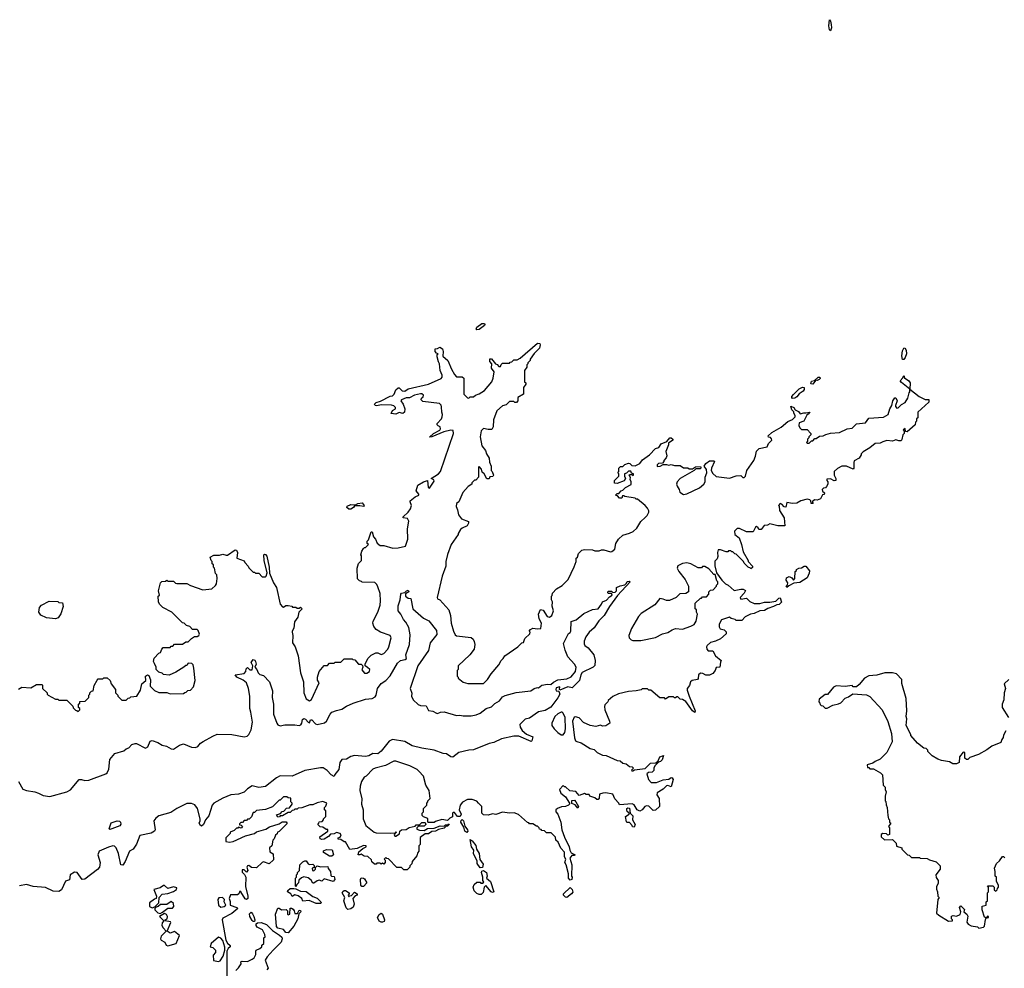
# Model space of a CAD drawing. Extents: x 2210602 to 2357277, y 510288 to 673808.
# Tile 333 of 464: x 2335416 to 2344181, y 607623 to 616069. Entities that reach past the tile are written whole.
import ezdxf

# ---------------------------------------------------------------- set-up
doc = ezdxf.new("R2010")
doc.units = 0

msp = doc.modelspace()

# ---------------------------------------------------------------- linework, layer by layer
at = {"layer": '0CON05XD'}
for points in [[(2342635, 615970), (2342625, 615979.2), (2342617.3, 616015), (2342625, 616068.8), (2342635, 616056), (2342640.3, 616025), (2342642.2, 615995), (2342635, 615970)], [(2339485, 613307.5), (2339480, 613315), (2339485, 613332.5), (2339530, 613365), (2339553, 613363), (2339557.5, 613355), (2339552.5, 613345), (2339505, 613310), (2339485, 613307.5)], [(2338991.7, 612698.3), (2339008.3, 612711.7), (2339010, 612725), (2338997, 612737), (2338985, 612737.5), (2338930, 612725), (2338885, 612702.5), (2338855, 612703.3), (2338813.3, 612685), (2338808.8, 612675), (2338828.8, 612645), (2338843.6, 612603.6), (2338840, 612575), (2338826.2, 612563.8), (2338795, 612571.2), (2338765, 612557.5), (2338721.7, 612561.7), (2338735, 612590), (2338760, 612605), (2338760, 612615), (2338745, 612630), (2338727, 612637), (2338635, 612640), (2338595, 612630), (2338580, 612635), (2338573, 612647), (2338588.3, 612661.7), (2338627, 612673), (2338713, 612717), (2338735, 612720), (2338750, 612735), (2338765, 612772.5), (2338785, 612790), (2338795, 612790), (2338820, 612765), (2338845, 612762.5), (2338875, 612782.5), (2339055, 612824), (2339167.5, 612875), (2339177.5, 612885), (2339176.7, 612903.3), (2339158.8, 612945), (2339153.3, 613005), (2339142.7, 613022.7), (2339133.3, 613066.7), (2339132.5, 613087.5), (2339140, 613095), (2339125, 613100), (2339113.3, 613115), (2339115, 613137.5), (2339135, 613140), (2339155, 613152.5), (2339178.3, 613138.3), (2339186.7, 613115), (2339183, 613073), (2339227.5, 613035), (2339258.3, 612958.3), (2339285, 612910), (2339305, 612890), (2339355, 612890), (2339368.3, 612878.3), (2339370, 612735), (2339401.7, 612701.7), (2339415, 612700), (2339425, 612710), (2339455, 612710), (2339473, 612727), (2339505, 612737.5), (2339555, 612767.5), (2339620, 612845), (2339631.7, 612878.3), (2339640, 612935), (2339616.7, 612965), (2339617.5, 613005), (2339600, 613025), (2339601.7, 613048.3), (2339615, 613050), (2339650, 613005), (2339665, 613000), (2339681.7, 612981.7), (2339695, 612980), (2339701.7, 612998.3), (2339715, 613010), (2339775, 613010), (2339781.7, 613018.3), (2339798.3, 613021.7), (2339815, 613040), (2339845, 613040), (2339870, 613055), (2340025, 613188.8), (2340046.7, 613186.7), (2340050, 613175), (2340042.5, 613145), (2339995, 613097.5), (2339960, 613045), (2339960, 613035), (2339940, 613015), (2339940, 613005), (2339930, 612995), (2339930, 612975), (2339910, 612945), (2339910, 612845), (2339920, 612835), (2339920, 612825), (2339900, 612795), (2339900, 612735), (2339850, 612705), (2339850, 612675), (2339838.3, 612661.7), (2339825, 612660), (2339815, 612670), (2339775, 612670), (2339745, 612640), (2339715, 612630), (2339663.6, 612586.4), (2339632.5, 612505), (2339630, 612445), (2339618.3, 612421.7), (2339585, 612420), (2339545, 612430), (2339523, 612407), (2339513.8, 612355), (2339530, 612275), (2339563.6, 612233.6), (2339572.5, 612205), (2339596.4, 612166.4), (2339598.3, 612128.3), (2339613.3, 612095), (2339612.5, 612055), (2339622.5, 612045), (2339632.5, 612015), (2339628.3, 612001.7), (2339601.7, 611998.3), (2339595, 611980), (2339575, 611980), (2339550, 612025), (2339531.7, 612041.7), (2339527, 612067), (2339505, 612090), (2339500, 612085), (2339500, 611995), (2339475, 611970), (2339465, 611970), (2339440, 611945), (2339440, 611935), (2339407, 611913), (2339360.7, 611859.3), (2339323.8, 611776.2), (2339305, 611760), (2339300, 611735), (2339313.3, 611705), (2339321.2, 611661.2), (2339350, 611625), (2339410, 611600), (2339412.5, 611585), (2339398.3, 611561.7), (2339355, 611542.5), (2339340.7, 611529.3), (2339320, 611495), (2339320, 611485), (2339257.5, 611395), (2339223.9, 611306.1), (2339210, 611245), (2339208, 611205), (2339177.5, 611115), (2339131.2, 610925), (2339134.1, 610914.1), (2339155, 610902.5), (2339236.7, 610815), (2339251.2, 610765), (2339256.7, 610695), (2339277.5, 610625), (2339293.6, 610593.6), (2339305, 610583.3), (2339435, 610567.5), (2339452.5, 610555), (2339461.7, 610531.7), (2339467.5, 610505), (2339462.5, 610465), (2339422.5, 610415), (2339320, 610315), (2339320, 610285), (2339310, 610275), (2339310, 610225), (2339320, 610215), (2339320, 610205), (2339365, 610170), (2339405, 610160), (2339545, 610160), (2339580, 610195), (2339613.9, 610246.1), (2339682.5, 610325), (2339702.5, 610365), (2339719.3, 610380.7), (2339733.6, 610406.4), (2339850, 610485), (2339885, 610520), (2339900, 610525), (2339911.7, 610558.3), (2339958.3, 610601.7), (2339960, 610615), (2339950, 610625), (2339961.7, 610638.3), (2339985, 610652.5), (2340025, 610646.7), (2340055, 610650), (2340060, 610695), (2340041.2, 610735), (2340033.3, 610775), (2340051.7, 610818.3), (2340075, 610812.5), (2340110, 610755), (2340131.7, 610748.3), (2340152.5, 610765), (2340166.7, 610805), (2340157, 610847), (2340157.5, 610885), (2340150, 610905), (2340150, 610935), (2340157, 610943), (2340158.3, 610961.7), (2340195, 611002.5), (2340245, 611032.5), (2340297.5, 611085), (2340351.7, 611198.3), (2340370, 611245), (2340370, 611275), (2340380, 611285), (2340390, 611315), (2340420, 611345), (2340445, 611352.5), (2340515, 611350), (2340535, 611340), (2340575, 611340), (2340595, 611350), (2340615, 611350), (2340675, 611330), (2340687, 611333), (2340712.5, 611355), (2340723.6, 611406.4), (2340747, 611443), (2340785, 611480), (2340845, 611497.5), (2340876.4, 611513.6), (2340909.3, 611540.7), (2340945, 611600), (2340985, 611637.5), (2341002.5, 611655), (2341017.5, 611685), (2341017, 611697), (2341005, 611720), (2340983, 611743), (2340915, 611800), (2340905, 611800), (2340895, 611810), (2340802.5, 611822.5), (2340795, 611830), (2340781.7, 611828.3), (2340775, 611810), (2340755, 611810), (2340738.3, 611828.3), (2340720, 611835), (2340735, 611850), (2340748.3, 611851.7), (2340770, 611875), (2340785, 611880), (2340810, 611905), (2340858.3, 611931.7), (2340860, 611955), (2340850, 611975), (2340853, 611993), (2340840, 612015), (2340845, 612020), (2340865, 612020), (2340875, 612010), (2340880, 612015), (2340880, 612025), (2340861.7, 612031.7), (2340855, 612050), (2340835, 612050), (2340818.3, 612031.7), (2340800, 612025), (2340800, 612005), (2340808.8, 611985), (2340797.7, 611962.3), (2340735, 611938.8), (2340711.2, 611941.2), (2340710, 611965), (2340750, 612005), (2340750, 612025), (2340740, 612035), (2340750, 612045), (2340750, 612075), (2340765, 612090), (2340785, 612090), (2340801.7, 612108.3), (2340835, 612120), (2340848.3, 612118.3), (2340865, 612100), (2340895, 612097.5), (2340935, 612117.5), (2340960.3, 612149.7), (2341023.3, 612195), (2341075, 612252.5), (2341105, 612260), (2341125, 612293.3), (2341177.5, 612312.5), (2341203.3, 612345), (2341215, 612346), (2341230, 612335), (2341230, 612325), (2341192.5, 612297.5), (2341192.5, 612285), (2341167.5, 612225), (2341177.5, 612185), (2341171.7, 612168.3), (2341150, 612145), (2341150, 612135), (2341138.3, 612121.7), (2341101.7, 612118.3), (2341090, 612105), (2341091.7, 612091.7), (2341117, 612093), (2341145, 612110), (2341175, 612110), (2341195, 612102.5), (2341215, 612107.5), (2341245, 612100), (2341295, 612100), (2341325, 612080), (2341365, 612080), (2341375, 612070), (2341405, 612070), (2341433, 612087), (2341475, 612090), (2341480, 612085), (2341475, 612070), (2341435, 612070), (2341420, 612055), (2341296.4, 611983.6), (2341267.5, 611955), (2341262.5, 611935), (2341267.5, 611915), (2341287, 611887), (2341293, 611863), (2341325, 611842.5), (2341355, 611847.5), (2341468.3, 611901.7), (2341506.7, 611935), (2341516.7, 611955), (2341517.5, 611995), (2341532.5, 612035), (2341530, 612065), (2341510, 612095), (2341523.6, 612116.4), (2341555, 612140), (2341595, 612140), (2341600, 612135), (2341573, 612077), (2341570, 612055), (2341585, 612030), (2341615, 612002.5), (2341735, 611987.5), (2341795, 612007.5), (2341835, 612010), (2341853, 611993), (2341865, 611992.5), (2341877.5, 612005), (2341887.5, 612055), (2341950, 612145), (2341966.4, 612183.6), (2341973.8, 612226.2), (2341998.3, 612251.7), (2342070, 612265), (2342083, 612297), (2342110, 612325), (2342108.3, 612338.3), (2342098.3, 612348.3), (2342081.7, 612351.7), (2342080, 612365), (2342110, 612395), (2342195, 612442.5), (2342255, 612492.5), (2342295, 612510), (2342318.3, 612531.7), (2342320, 612545), (2342307.5, 612565), (2342307, 612577), (2342290, 612595), (2342281.7, 612628.3), (2342306.4, 612616.4), (2342320, 612595), (2342349.3, 612579.3), (2342365, 612560), (2342395, 612570), (2342415, 612567.5), (2342450, 612575), (2342445, 612562.5), (2342421.7, 612548.3), (2342417.5, 612535), (2342396.7, 612493.3), (2342355, 612480), (2342352.5, 612455), (2342360, 612435), (2342375, 612420), (2342425, 612420), (2342460, 612385), (2342458.3, 612371.7), (2342440, 612355), (2342440, 612345), (2342430, 612335), (2342430, 612315), (2342420, 612305), (2342425, 612300), (2342445, 612300), (2342465, 612320), (2342475, 612320), (2342495, 612340), (2342505, 612340), (2342535, 612360), (2342567, 612363), (2342593, 612377), (2342635, 612387.5), (2342715, 612392.5), (2342783, 612427), (2342827, 612433), (2342865, 612470), (2342945, 612480), (2342975, 612520), (2343105, 612530), (2343146.1, 612553.9), (2343161.2, 612605), (2343180, 612635), (2343187.5, 612675), (2343205, 612702.5), (2343215, 612702.5), (2343225.8, 612675), (2343213.3, 612635), (2343213.3, 612625), (2343225, 612610), (2343235, 612612.5), (2343266.4, 612643.6), (2343299.3, 612660.7), (2343320.7, 612699.3), (2343333, 612747), (2343340, 612755), (2343340, 612780), (2343265, 612837.5), (2343253.3, 612855), (2343278.3, 612881.7), (2343285, 612900), (2343291.7, 612881.7), (2343330, 612855), (2343342.5, 612835), (2343340, 612780), (2343423, 612713), (2343475, 612687.5), (2343508.3, 612688.3), (2343510, 612665), (2343410, 612575), (2343410, 612525), (2343400, 612515), (2343400, 612495), (2343390, 612485), (2343388.3, 612461.7), (2343315, 612400), (2343301.7, 612401.7), (2343298.3, 612428.3), (2343281.7, 612418.3), (2343290, 612405), (2343290, 612385), (2343278.3, 612371.7), (2343270, 612330), (2343261.7, 612318.3), (2343241.7, 612318.3)], [(2343285, 613043.8), (2343274.3, 613044.3), (2343267.5, 613075), (2343275, 613120), (2343285, 613143.8), (2343295, 613148.8), (2343306.7, 613126.7), (2343309.4, 613095), (2343298.2, 613061.8), (2343285, 613043.8)], [(2342475, 612823.3), (2342457.5, 612827.5), (2342465, 612850), (2342492.5, 612857.5), (2342522.5, 612885), (2342540, 612885), (2342542.5, 612875), (2342532.5, 612865), (2342515, 612856.7), (2342501.7, 612858.3), (2342475, 612823.3)], [(2342295, 612697.5), (2342290, 612705), (2342290, 612715), (2342305, 612733.3), (2342355, 612782), (2342385, 612796.2), (2342400, 612795), (2342400, 612775), (2342389.5, 612760.5), (2342353.6, 612736.4), (2342335, 612710), (2342315, 612700), (2342295, 612697.5)], [(2335405, 610107.5), (2335435, 610127.5), (2335515, 610120), (2335565, 610150), (2335615, 610150), (2335620, 610145), (2335620, 610115), (2335660, 610075), (2335660, 610065), (2335670, 610055), (2335735, 610020), (2335755, 610020), (2335765, 610010), (2335835, 610010), (2335888.3, 609958.3), (2335891.7, 609941.7), (2335911.7, 609921.7), (2335925, 609920), (2335935, 609910), (2335950, 609925), (2335950, 609935), (2335940, 609945), (2335940, 609975), (2335950, 609985), (2335951.7, 609998.3), (2335998.3, 610001.7), (2336030, 610035), (2336030, 610055), (2336040, 610065), (2336040, 610075), (2336055, 610090), (2336070, 610095), (2336078.3, 610141.7), (2336105, 610190), (2336115, 610200), (2336155, 610200), (2336165, 610210), (2336195, 610210), (2336220, 610185), (2336230, 610155), (2336270, 610105), (2336270, 610075), (2336290, 610055), (2336290, 610045), (2336325, 610010), (2336365, 610010), (2336381.7, 610028.3), (2336395, 610030), (2336405, 610040), (2336460, 610045), (2336491.7, 610098.3), (2336503, 610157), (2336540, 610185), (2336536.7, 610225), (2336555, 610236.7), (2336565, 610230), (2336581.7, 610191.7), (2336577.5, 610135), (2336615, 610097.5), (2336655, 610077.5), (2336725, 610077.5), (2336755, 610067.5), (2336875, 610070), (2336885, 610080), (2336898.3, 610081.7), (2336913, 610097), (2336935, 610100), (2336961.7, 610128.3), (2336976.7, 610185), (2336967.5, 610295), (2336960, 610325), (2336948.3, 610338.3), (2336915, 610340), (2336905, 610320), (2336895, 610320), (2336877, 610303), (2336805, 610260), (2336745, 610232.5), (2336695, 610240), (2336685, 610250), (2336655, 610260), (2336630, 610285), (2336630, 610305), (2336617, 610337), (2336607.5, 610355), (2336612.5, 610385), (2336655, 610430), (2336670, 610435), (2336680, 610465), (2336691.7, 610478.3), (2336755, 610480), (2336765, 610490), (2336778.3, 610491.7), (2336795, 610510), (2336865, 610510), (2336895, 610530), (2336915, 610530), (2336945, 610560), (2336973, 610577), (2336995, 610577.5), (2337010, 610585), (2337017, 610597), (2337005, 610630), (2336995, 610640), (2336955, 610640), (2336930, 610665), (2336900, 610675), (2336880, 610695), (2336865, 610700), (2336770, 610795), (2336690, 610835), (2336660, 610865), (2336652.5, 610885), (2336650, 610935), (2336660, 610945), (2336652.5, 610985), (2336670, 611055), (2336681.7, 611068.3), (2336715, 611070), (2336725, 611080), (2336735, 611070), (2336785, 611070), (2336803, 611053), (2336815, 611050), (2336905, 611050), (2336935, 611030), (2337045, 610992.5), (2337127, 611003), (2337159.3, 611030.7), (2337167.5, 611045), (2337172.5, 611095), (2337170, 611125), (2337158.3, 611138.3), (2337150, 611185), (2337140, 611195), (2337140, 611215), (2337130, 611225), (2337130, 611245), (2337120, 611255), (2337110, 611285), (2337145, 611302.5), (2337195, 611300), (2337225, 611310), (2337255, 611300), (2337265, 611302.5), (2337335, 611350), (2337346.1, 611346.1), (2337353.3, 611325), (2337350, 611275), (2337415, 611250), (2337420, 611235), (2337450, 611205), (2337455, 611190), (2337495, 611150), (2337505, 611150), (2337515, 611140), (2337545, 611140), (2337575, 611110), (2337605, 611110), (2337610, 611115), (2337617.5, 611145), (2337593.3, 611253.3), (2337590, 611305), (2337595, 611309.2), (2337605, 611307.5), (2337615, 611291.2), (2337636.9, 611195), (2337640.7, 611140.7), (2337674, 611055), (2337700.6, 611015), (2337734.4, 610864.4), (2337755, 610842.5), (2337765, 610840), (2337785, 610852.5), (2337805, 610852.5), (2337837, 610847), (2337845, 610840), (2337875, 610840), (2337885, 610830), (2337905, 610830), (2337915, 610840), (2337930, 610825), (2337900, 610795), (2337891.7, 610748.3), (2337863, 610707), (2337857, 610653), (2337840, 610625), (2337840, 610615), (2337846.7, 610585), (2337845, 610520), (2337866.7, 610485), (2337896.1, 610406.1), (2337917, 610253), (2337943.3, 610175), (2337944.4, 610075), (2337965, 610021.2), (2337995, 610003.8), (2338013.6, 610016.4), (2338082.5, 610165), (2338068.3, 610188.3), (2338067.5, 610215), (2338083, 610267), (2338125, 610320), (2338155, 610320), (2338175, 610340), (2338215, 610340), (2338225, 610350), (2338275, 610350), (2338305, 610380), (2338375, 610380), (2338381.7, 610371.7), (2338398.3, 610368.3), (2338431.7, 610331.7), (2338455, 610330), (2338468.3, 610318.3), (2338470, 610305), (2338460.7, 610280.7), (2338485, 610250), (2338505, 610250), (2338530, 610265), (2338532.5, 610285), (2338511.7, 610301.7), (2338490, 610315), (2338490, 610335), (2338517.5, 610385), (2338545, 610412.5), (2338585, 610432.5), (2338605, 610432.5), (2338635, 610416.7), (2338657.5, 610425), (2338692.5, 610465), (2338702.5, 610485), (2338722.5, 610565), (2338712.5, 610585), (2338626.9, 610616.9), (2338590.6, 610640.6), (2338567.3, 610667.3), (2338558.8, 610695), (2338563.8, 610715), (2338603.3, 610795), (2338623.3, 610855), (2338628, 610895), (2338625, 610960), (2338605, 611020), (2338595, 611040), (2338577, 611057), (2338465, 611060), (2338458.3, 611068.3), (2338441.7, 611071.7), (2338421.7, 611091.7), (2338420, 611185), (2338433, 611227), (2338460, 611255), (2338460, 611295), (2338452.5, 611305), (2338463, 611337), (2338475, 611360), (2338485, 611370), (2338495, 611370), (2338520, 611395), (2338510, 611405), (2338510, 611425), (2338521.7, 611438.3), (2338545, 611510), (2338555, 611510), (2338566.7, 611465), (2338584.1, 611444.1), (2338599.3, 611409.3), (2338625, 611388.8), (2338656.1, 611386.1), (2338736.1, 611363.9), (2338785, 611366.7), (2338849.3, 611380.7), (2338871.2, 611445), (2338867.1, 611535), (2338880, 611605), (2338868, 611628), (2338830, 611635), (2338828.3, 611641.7), (2338875, 611683.3), (2338894, 611715), (2338903.8, 611745), (2338891.2, 611775), (2338893.3, 611785), (2338935, 611820), (2338967.5, 611835), (2338970, 611845), (2338946.7, 611875), (2338960, 611925), (2339010, 611955), (2339045.8, 611965.8), (2339052.5, 611902.5), (2339065, 611897.5), (2339105, 611960), (2339102, 611972), (2339080, 611985), (2339143.2, 612026.8), (2339160.6, 612045), (2339278.4, 612385), (2339275, 612410), (2339255, 612415.6), (2339190.2, 612399.8), (2339085, 612354.2), (2339062.5, 612352.5), (2339100, 612385), (2339156.1, 612413.9), (2339162.5, 612425), (2339160, 612445), (2339141.7, 612451.7), (2339132.5, 612462.5), (2339132.5, 612475), (2339170, 612515), (2339177, 612533), (2339180, 612555), (2339172.5, 612575), (2339171.7, 612621.7), (2339167, 612637), (2339151.7, 612651.7), (2339005, 612670), (2338990, 612685), (2338991.7, 612698.3)], [(2343241.7, 612318.3), (2343215, 612327.5), (2343185, 612317.5), (2343135, 612322.5), (2343098.3, 612311.7), (2343075, 612297.5), (2343030, 612295), (2342985, 612257.5), (2342925, 612222.5), (2342907.5, 612205), (2342907.5, 612195), (2342887.5, 612165), (2342845, 612140), (2342840, 612125), (2342842.5, 612075), (2342835, 612067.5), (2342775, 612092.5), (2342735, 612092.5), (2342695, 612072.5), (2342667.5, 612045), (2342667.5, 612015), (2342682.5, 611985), (2342680, 611965), (2342665, 611962.5), (2342635, 611980), (2342601.7, 611978.3), (2342600, 611965), (2342610, 611955), (2342610, 611935), (2342598.3, 611911.7), (2342588.3, 611901.7), (2342571.7, 611898.3), (2342560, 611885), (2342561.7, 611871.7), (2342580, 611855), (2342578.3, 611841.7), (2342561.7, 611838.3), (2342545, 611802.5), (2342515, 611790), (2342490, 611795), (2342470, 611775), (2342478.3, 611761.7), (2342461.7, 611761.7), (2342460, 611785), (2342450, 611795), (2342425, 611800), (2342370, 611785), (2342335, 611763.3), (2342295, 611760), (2342245, 611770), (2342235, 611730), (2342221.7, 611731.7), (2342200, 611755), (2342185, 611760), (2342170, 611745), (2342177.5, 611737.5), (2342178.3, 611698.3), (2342222.5, 611635), (2342228.3, 611561.7), (2342165, 611563.3), (2342095, 611580), (2342071.7, 611568.3), (2342043, 611567), (2342015, 611530), (2341995, 611530), (2341990, 611545), (2341975, 611557.5), (2341965, 611550), (2341945, 611510), (2341885, 611510), (2341825, 611537.5), (2341802.5, 611537.5), (2341791.7, 611528.3), (2341780, 611515), (2341782.5, 611485), (2341820, 611455), (2341842.5, 611395), (2341855, 611330), (2341900, 611255), (2341900, 611245), (2341940, 611205), (2341938.3, 611191.7), (2341925, 611180), (2341920, 611185), (2341900, 611195), (2341865, 611230), (2341860, 611245), (2341795, 611310), (2341783, 611313), (2341765, 611330), (2341755, 611330), (2341745, 611340), (2341725, 611340), (2341718.3, 611331.7), (2341705, 611330), (2341655, 611347.5), (2341635, 611347.5), (2341627.5, 611325), (2341631.7, 611288.3), (2341625, 611270), (2341603, 611247), (2341603, 611207), (2341620, 611145), (2341665, 611080), (2341700, 611045), (2341723, 611033), (2341775, 610987.5), (2341835, 610997.5), (2341855, 610997.5), (2341878.3, 610988.3), (2341866.4, 610963.6), (2341830, 610925), (2341835, 610910), (2341885, 610917.5), (2341915, 610890), (2341955, 610872.5), (2342005, 610872.5), (2342045, 610883.3), (2342095, 610883.3), (2342147, 610893), (2342175, 610920), (2342185, 610922.5), (2342196.4, 610883.6), (2342177, 610863), (2342155, 610860), (2342127, 610843), (2342075, 610827.5), (2342045, 610807.5), (2342005, 610806.7), (2341955, 610782.5), (2341920, 610775), (2341875, 610752.5), (2341845, 610720), (2341795, 610720), (2341785, 610730), (2341748.3, 610738.3), (2341735, 610750), (2341663.6, 610726.4), (2341643, 610687), (2341643, 610663), (2341650, 610645), (2341687, 610637), (2341705, 610620), (2341705, 610600), (2341655, 610556.7), (2341610, 610535), (2341565, 610522.5), (2341535, 610496.7), (2341530, 610485), (2341532, 610465), (2341545, 610450), (2341585, 610450), (2341610, 610405), (2341660, 610365), (2341655, 610350), (2341647.5, 610305), (2341615, 610300), (2341606.1, 610273.9), (2341585, 610247.5), (2341556.4, 610233.6), (2341525, 610232.5), (2341497, 610247), (2341475, 610250), (2341460, 610235), (2341457, 610203), (2341450, 610195), (2341403, 610187), (2341387.5, 610175), (2341378.8, 610141.2), (2341357.5, 610115), (2341358.3, 610098.3), (2341374, 610045), (2341427.5, 609915), (2341425, 609901.2), (2341403.8, 609915), (2341345, 609998.8), (2341315, 610017.5), (2341295, 610020), (2341275, 610040), (2341265, 610040), (2341255, 610030), (2341245, 610030), (2341235, 610040), (2341195, 610040), (2341165, 610020), (2341155, 610030), (2341115, 610030), (2341035, 610100), (2341015, 610100), (2341005, 610110), (2340958.3, 610111.7), (2340947, 610103), (2340905, 610092.5), (2340835, 610087.5), (2340745, 610066.7), (2340695, 610042.5), (2340653.6, 610006.4), (2340650, 609995), (2340625, 609970), (2340621.2, 609955), (2340626, 609925), (2340667.5, 609825), (2340670, 609805), (2340635, 609782.5), (2340605, 609780), (2340585, 609787.5), (2340545, 609777.5), (2340493.6, 609783.6), (2340435, 609812.5), (2340395, 609852.5), (2340365, 609862.5), (2340350.7, 609859.3), (2340338, 609825), (2340354.2, 609675), (2340365, 609650), (2340375, 609643.3), (2340415, 609630), (2340495, 609580), (2340530.7, 609570.7), (2340557.5, 609545), (2340605, 609521.2), (2340637, 609517), (2340735, 609472.5), (2340761.7, 609471.7), (2340785, 609450), (2340815, 609442.5), (2340845, 609420), (2340868.3, 609418.3), (2340880, 609405), (2340861.7, 609388.3), (2340865, 609380), (2340875, 609380), (2340888.3, 609391.7), (2340985, 609402.5), (2341031.7, 609448.3), (2341078.3, 609451.7), (2341098.3, 609471.7), (2341113.6, 609506.4), (2341148.3, 609518.3), (2341135, 609480), (2341120, 609465), (2341101.7, 609458.3), (2341070, 609425), (2341060, 609405), (2341060, 609385), (2341045, 609370), (2341013, 609367), (2341000, 609355), (2341013, 609303), (2341038.3, 609278.3), (2341085, 609277.5), (2341145, 609302.5), (2341195, 609307.5), (2341215, 609322.5), (2341225, 609320), (2341232.5, 609305), (2341215, 609240), (2341185, 609250), (2341175, 609247.5), (2341143, 609217), (2341090, 609185), (2341088.3, 609168.3), (2341107.5, 609135), (2341110, 609065), (2341075, 609032.5), (2341055, 609027.5), (2341015, 609067.5), (2340995, 609070), (2340980, 609065), (2340956.4, 609033.6), (2340935, 609022.5), (2340912.5, 609035), (2340885, 609080), (2340867, 609087), (2340755, 609080), (2340750, 609095), (2340713, 609133), (2340695, 609172.5), (2340635, 609186.2), (2340606.2, 609183.8), (2340577.5, 609175), (2340573.3, 609136.7), (2340565, 609127.5), (2340555, 609126.7), (2340535, 609140), (2340490, 609155), (2340485, 609170), (2340458.3, 609171.7), (2340445, 609180), (2340395, 609162.5), (2340367.6, 609197.6), (2340313.3, 609203.3), (2340275, 609240), (2340265, 609240), (2340255, 609250), (2340220, 609215), (2340231.7, 609181.7), (2340275, 609150), (2340310, 609095), (2340310, 609085), (2340300, 609075), (2340275, 609062.5), (2340238.3, 609061.7), (2340203, 609047), (2340190, 609035), (2340190, 609015), (2340207, 608997), (2340232.5, 608925), (2340243.3, 608855), (2340265, 608790), (2340307.5, 608705), (2340312.5, 608675), (2340325, 608650), (2340360, 608635), (2340351.7, 608628.3), (2340331.7, 608628.3), (2340312.5, 608605), (2340330, 608545), (2340327.5, 608445), (2340332.5, 608435), (2340330, 608415), (2340315, 608407.5), (2340301.2, 608425), (2340302.5, 608465), (2340280, 608545), (2340268.8, 608565), (2340277.5, 608595), (2340267, 608617), (2340266.4, 608656.4), (2340231.7, 608691.7), (2340210, 608745), (2340190, 608765), (2340185, 608790), (2340148.3, 608828.3), (2340105, 608830), (2340088.3, 608848.3), (2340065, 608850), (2340058.3, 608858.3), (2340041.7, 608861.7), (2340040, 608875), (2340025, 608890), (2340015, 608890), (2339985, 608910), (2339955, 608910), (2339948.3, 608918.3), (2339935, 608920), (2339855, 608992.5), (2339816.4, 609006.4), (2339775, 609003.3), (2339715, 609012.5), (2339655, 608993.3), (2339625, 608997.5), (2339585, 608987.5), (2339545, 608990), (2339530, 609005), (2339530, 609065), (2339500, 609095), (2339485, 609110), (2339445, 609127.5), (2339403, 609127), (2339357, 609103), (2339336.7, 609075), (2339326.7, 609035), (2339346.2, 608995), (2339336.2, 608973.8), (2339313.8, 608973.8), (2339285, 609010), (2339275, 609010), (2339270, 609005), (2339268.3, 608971.7), (2339245, 608960), (2339225, 608940), (2339175, 608947.5), (2339118.3, 608931.7), (2339105, 608920), (2339055, 608920), (2339050, 608925), (2339048.3, 608958.3), (2339011.7, 608971.7), (2339000, 608985), (2339000, 609005), (2339010, 609015), (2339010, 609045), (2339040, 609075), (2339040, 609095), (2339050, 609105), (2339050, 609115), (2339070, 609135), (2339060, 609205), (2339030, 609255), (2339010, 609335), (2338969.3, 609379.3), (2338955, 609392.5), (2338890, 609425), (2338765, 609467.5), (2338745, 609467.5), (2338672.5, 609427.5), (2338580, 609405), (2338560, 609395), (2338500, 609335), (2338483.6, 609326.4), (2338460, 609285), (2338447.5, 609245), (2338443.3, 609205), (2338463, 609133), (2338460, 609085), (2338472.5, 609035), (2338472.5, 608955), (2338497.5, 608895), (2338570, 608835), (2338588.3, 608828.3), (2338715, 608827.5), (2338760, 608830), (2338767, 608837), (2338768.3, 608831.7), (2338760, 608830), (2338750, 608815), (2338755, 608800), (2338765, 608800), (2338798.3, 608821.7), (2338800, 608845), (2338815, 608857.5), (2338855, 608860), (2338883, 608877), (2338935, 608890), (2338945, 608900), (2338975, 608900), (2338995, 608920), (2339025, 608920), (2339030, 608905), (2339015, 608890), (2338965, 608890)], [(2338365, 611710), (2338345, 611710), (2338327.5, 611725), (2338332, 611738), (2338365, 611753.3), (2338405, 611750), (2338425, 611762.5), (2338463.6, 611766.4), (2338483.3, 611745), (2338475, 611733.3), (2338445, 611740), (2338395, 611740), (2338387.5, 611725), (2338365, 611710)], [(2340945, 610542.5), (2341075, 610567.5), (2341138.3, 610601.7), (2341185, 610612.5), (2341225, 610637.5), (2341255, 610647.5), (2341315, 610642.5), (2341391.7, 610668.3), (2341420, 610685), (2341437, 610713), (2341450, 610775), (2341440, 610795), (2341440, 610815), (2341430, 610825), (2341430, 610875), (2341475, 610920), (2341485, 610920), (2341495, 610930), (2341528.3, 610931.7), (2341550, 610955), (2341550, 610975), (2341565, 610990), (2341588.3, 610991.7), (2341620, 611025), (2341620, 611035), (2341630, 611045), (2341630, 611065), (2341623, 611073), (2341608.3, 611128.3), (2341595, 611130), (2341549.3, 611179.3), (2341515, 611200), (2341495, 611200), (2341485, 611190), (2341455, 611190), (2341390, 611225), (2341355, 611232.5), (2341315, 611227.5), (2341273.6, 611206.4), (2341267.5, 611185), (2341282.5, 611155), (2341340, 611085), (2341370, 611025), (2341370, 610975), (2341345, 610960), (2341293, 610957), (2341260, 610925), (2341201.7, 610898.3), (2341175, 610897.5), (2341145, 610911.2), (2341113, 610917), (2341069.3, 610860.7), (2340947, 610783), (2340923.9, 610756.1), (2340861.7, 610648.3), (2340837.5, 610585), (2340840, 610565), (2340858.3, 610548.3), (2340875, 610542.5), (2340945, 610542.5)], [(2342245, 611012.5), (2342240, 611025), (2342251.7, 611038.3), (2342252.5, 611055), (2342238.3, 611078.3), (2342240.7, 611099.3), (2342265, 611112.5), (2342289.3, 611099.3), (2342305, 611080), (2342317.5, 611095), (2342320, 611155), (2342330, 611165), (2342330, 611175), (2342353, 611187), (2342375, 611187.5), (2342400, 611205), (2342415, 611202.5), (2342447, 611163), (2342445, 611140), (2342425, 611100), (2342360.7, 611059.3), (2342308.3, 611051.7), (2342261.7, 611028.3), (2342245, 611012.5)], [(2335406.1, 609286.1), (2335445, 609217.5), (2335475, 609206.7), (2335550, 609195), (2335582, 609182), (2335625, 609161.2), (2335685, 609154.2), (2335835, 609194), (2335868.3, 609211.7), (2335945, 609303.3), (2335965, 609303.8), (2335995, 609294), (2336031.7, 609298.3), (2336183.8, 609355), (2336195.7, 609365), (2336208.9, 609395), (2336218.3, 609481.7), (2336261.4, 609535), (2336341.7, 609558.3), (2336365, 609577.5), (2336387.5, 609585), (2336413.3, 609615), (2336445, 609626), (2336455, 609626), (2336535, 609582), (2336555.8, 609594.2), (2336576.7, 609645), (2336595, 609651.2), (2336646.7, 609635), (2336685, 609610), (2336722.2, 609602.2), (2336765, 609576.9), (2336785, 609574.4), (2336838.8, 609611.2), (2336875, 609621.2), (2336945, 609590.8), (2336981.2, 609588.8), (2337001.7, 609598.3), (2337025, 609626.7), (2337048.6, 609641.4), (2337135, 609691.2), (2337175, 609706.7), (2337305, 609705.7), (2337415, 609684.2), (2337439.7, 609690.3), (2337456, 609705), (2337476, 609745), (2337487.5, 609815), (2337474.2, 609904.2), (2337464, 609935), (2337464, 610045), (2337452, 610115), (2337433.8, 610165), (2337405, 610190), (2337347.5, 610215), (2337332.5, 610235), (2337415, 610247.5), (2337430, 610265), (2337431.7, 610288.3), (2337445, 610300), (2337465, 610280), (2337485, 610280), (2337490, 610315), (2337476.7, 610345), (2337495, 610372.5), (2337507.7, 610367.7), (2337516, 610355), (2337519.5, 610330.5), (2337510, 610305), (2337527.5, 610285), (2337540, 610255), (2337555, 610240), (2337585, 610230), (2337640, 610175), (2337666.7, 610095), (2337663.8, 610035), (2337676.2, 609975), (2337676, 609885), (2337705.6, 609805), (2337715, 609791.4), (2337735, 609781.4), (2337775, 609792.2), (2337865, 609790), (2337903.8, 609786.2), (2337918.9, 609791.1), (2337927.5, 609805), (2337932.3, 609837.7), (2337945, 609848.6), (2337961.3, 609841.3), (2337985, 609813.3), (2337995, 609810), (2338004, 609836), (2338015, 609836.7), (2338048.8, 609798.8), (2338064, 609794), (2338130.6, 609809.4), (2338147.7, 609822.3), (2338178.6, 609885), (2338195, 609902.5), (2338235, 609920), (2338285, 609931.4), (2338325, 609958), (2338385, 609982.5), (2338495, 610018), (2338555, 610026), (2338579.7, 610040.3), (2338589.2, 610055), (2338600, 610115), (2338635, 610158.8), (2338674.5, 610185.5), (2338712.8, 610227.2), (2338778.9, 610341.1), (2338805, 610364.3), (2338847.5, 610372.5), (2338858.3, 610381.7), (2338854.5, 610415), (2338886.2, 610505), (2338892.9, 610592.9), (2338878.6, 610658.6), (2338853.6, 610703.6), (2338832.5, 610727.5), (2338808.8, 610775), (2338784, 610805), (2338785, 610850), (2338804.2, 610905), (2338810, 610955), (2338815, 610962.5), (2338845, 610970), (2338860, 610985), (2338875, 610990), (2338880, 610975), (2338851.7, 610958.3), (2338850, 610935), (2338875, 610920), (2338897, 610917), (2338914.2, 610824.2), (2339011.5, 610741.5), (2339058, 610718), (2339125, 610630), (2339128.1, 610595), (2339070.4, 610519.6), (2339055.9, 610454.1), (2338960.8, 610315), (2338892.5, 610115), (2338907, 610073), (2338903.3, 610045), (2338920, 610015), (2338962.1, 609972.1), (2338985, 609962), (2339035, 609960), (2339055, 609918.8), (2339095, 609914), (2339125, 609893.8), (2339135, 609892), (2339162.5, 609905), (2339195, 609906), (2339305, 609873.8), (2339335, 609878), (2339365, 609870.8), (2339435, 609872), (2339479.7, 609880.3), (2339515, 609894), (2339567.5, 609935), (2339617.3, 609952.7), (2339645, 609980), (2339686.7, 610005), (2339715, 610041.2), (2339737, 610053), (2339835, 610077.5), (2339965, 610093.3), (2339995, 610113.3), (2340025, 610122.5), (2340035, 610120), (2340065, 610143.3), (2340115, 610152.5), (2340145, 610150), (2340168.3, 610171.7), (2340205, 610191.9), (2340285, 610201.9), (2340325, 610219.2), (2340364, 610265), (2340370, 610305), (2340355, 610330), (2340296.2, 610395), (2340272, 610455), (2340256.2, 610515), (2340302.5, 610605), (2340316.7, 610613.3), (2340322.5, 610625), (2340325, 610710), (2340370, 610725), (2340438.3, 610781.7), (2340515, 610816.7), (2340566.4, 610823.6), (2340596.1, 610863.9), (2340605, 610887.5), (2340638.3, 610901.7), (2340665, 610930), (2340690, 610945), (2340685, 610960), (2340655, 610960), (2340650, 610965), (2340655, 610980), (2340685, 610980), (2340695, 610970), (2340717, 610973), (2340730, 610985), (2340730, 611015), (2340760.7, 611029.3), (2340802.5, 611037.5), (2340818.3, 611051.7), (2340825, 611067.5), (2340845, 611070), (2340850, 611065), (2340737, 610943), (2340667.5, 610845), (2340620, 610765), (2340571.9, 610718.1), (2340528.8, 610655), (2340486.2, 610615), (2340456.2, 610575), (2340441.2, 610535), (2340440.7, 610510.7), (2340447, 610497), (2340476.4, 610476.4), (2340526.7, 610415), (2340540, 610365), (2340535, 610320), (2340520, 610305), (2340424.1, 610255.9), (2340412.5, 610237.5), (2340399.5, 610185), (2340335, 610121.1), (2340295, 610130), (2340225, 610100), (2340220, 610105), (2340225, 610130), (2340190.7, 610119.3), (2340187.5, 610105), (2340192.5, 610095), (2340215, 610090), (2340223.8, 610065), (2340205, 610031.2), (2340145, 609949.2), (2340095, 609920), (2340033.9, 609906.1), (2339955, 609850.4), (2339915, 609841.5), (2339869.2, 609795), (2339870.6, 609770.6), (2339890.3, 609740.3), (2339927.5, 609707.5), (2339983.3, 609685), (2339975, 609650), (2339967.5, 609642.5), (2339860.5, 609690.5), (2339815, 609690.8), (2339704.3, 609665.7), (2339636.4, 609633.6), (2339595, 609624.4), (2339455, 609568.8), (2339415, 609566.7), (2339324.2, 609545.8), (2339273, 609503), (2339255, 609505.7), (2339215, 609532), (2339185, 609535.7), (2339106.8, 609566.8), (2338994.3, 609584.3), (2338910, 609605), (2338843.6, 609643.6), (2338735, 609660.6), (2338704.6, 609645.4), (2338635, 609556.2), (2338605, 609534.2), (2338560, 609535), (2338522.5, 609515), (2338495, 609510), (2338395, 609518), (2338365, 609510), (2338325, 609485.8), (2338285, 609482.9), (2338264.3, 609455), (2338258.1, 609391.9), (2338221.7, 609348.3), (2338215, 609330), (2338187.5, 609345), (2338153.8, 609383.8), (2338117.1, 609407.1), (2338095, 609407.9), (2337955, 609384.4), (2337842.5, 609335), (2337733.5, 609336.5), (2337700.8, 609319.1), (2337605, 609242.9), (2337545, 609233.9), (2337485, 609246.5), (2337445, 609220.6), (2337415, 609192.7), (2337365, 609172.9), (2337295, 609166.4), (2337222.8, 609137.2), (2337145, 609093.3), (2337130.5, 609075), (2337098.2, 608981.8), (2337071.2, 608945), (2337053.3, 608905), (2337035, 608890), (2337024.1, 608894.1), (2337013.3, 608915), (2337022.5, 608935), (2337023.3, 608955), (2336997.9, 609045), (2336975, 609078.8), (2336945, 609091.1), (2336905, 609089.3), (2336813.6, 609046.4), (2336760.4, 609009.6), (2336655, 608981.1), (2336629.1, 608960.9), (2336610.5, 608935), (2336621.4, 608855), (2336615.8, 608845), (2336585, 608826.9), (2336484.3, 608805), (2336455, 608729.2), (2336426.2, 608685), (2336394, 608665), (2336355.7, 608575), (2336335, 608542), (2336315.7, 608545.7), (2336294.2, 608645), (2336275.8, 608695.8), (2336259.4, 608709.4), (2336245, 608712.5), (2336205, 608701.4), (2336123.6, 608665), (2336110.4, 608635), (2336131.1, 608565), (2336125, 608523.8), (2336107, 608503), (2335995, 608416.2), (2335972.7, 608412.7), (2335927.7, 608477.7), (2335905, 608478.8), (2335864.4, 608455.6), (2335858.3, 608411.7), (2335825, 608400), (2335788.3, 608321.7), (2335765, 608306), (2335715, 608311.4), (2335645, 608343.5), (2335535, 608350.7), (2335475, 608368.7), (2335413.3, 608356.7)], [(2335735, 610733.3), (2335655, 610743.8), (2335605, 610767.5), (2335586.7, 610795), (2335592.5, 610835), (2335610, 610855), (2335678.3, 610891.7), (2335755, 610890), (2335765, 610880), (2335798.3, 610878.3), (2335802.5, 610845), (2335781.7, 610778.3), (2335757.7, 610742.3), (2335735, 610733.3)], [(2344193, 609737), (2344175, 609700), (2344171.7, 609678.3), (2344158.3, 609661.7), (2344150, 609635), (2344069.3, 609600.7), (2344025, 609567.5), (2343951.7, 609528.3), (2343875, 609500), (2343857, 609483), (2343843, 609483), (2343830, 609495), (2343830, 609545), (2343815, 609547.5), (2343782.5, 609505), (2343780, 609455), (2343755, 609443.3), (2343723.6, 609443.6), (2343691.7, 609461.7), (2343623, 609473), (2343590, 609485), (2343540, 609515), (2343500, 609555), (2343500, 609565), (2343485, 609580), (2343463, 609583), (2343407, 609627), (2343350, 609695), (2343350, 609705), (2343307.5, 609785), (2343312.5, 609845), (2343307.5, 609865), (2343312.5, 609915), (2343307.5, 610025), (2343268.3, 610158.3), (2343267.5, 610195), (2343220, 610245), (2343185, 610252.5), (2343117, 610253), (2343045, 610232.5), (2342975, 610227.5), (2342935, 610207.5), (2342889.3, 610150.7), (2342865, 610130), (2342835, 610130), (2342825, 610140), (2342765, 610132.5), (2342685, 610137.5), (2342660, 610125), (2342608.3, 610061.7), (2342585, 610060), (2342531.7, 610018.3), (2342530, 609995), (2342540, 609985), (2342541.7, 609971.7), (2342551.7, 609961.7), (2342565, 609960), (2342585, 609940), (2342605, 609940), (2342655, 609967.5), (2342705, 609977.5), (2342725, 609987.5), (2342765, 610027.5), (2342795, 610040), (2342833, 610067), (2342955, 610057.5), (2342985, 610042.5), (2343092.5, 609925), (2343145, 609820), (2343177.5, 609715), (2343181.7, 609638.3), (2343136.4, 609543.6), (2343076.1, 609483.9), (2343030, 609465), (2343011.7, 609448.3), (2342960, 609435), (2342961.7, 609411.7), (2342975, 609410), (2342985, 609400), (2343015, 609400), (2343080, 609365), (2343096.1, 609346.1), (2343102.5, 609255), (2343120, 609235), (2343120, 609215), (2343130, 609195), (2343120, 609155), (2343120, 609115), (2343127, 609107), (2343128.3, 609078.3), (2343137.5, 609055), (2343143, 608983), (2343150, 608955), (2343160, 608945), (2343160, 608925), (2343170, 608915), (2343150, 608885), (2343160, 608875), (2343160, 608815), (2343145, 608810), (2343131.7, 608821.7), (2343100, 608825), (2343083.3, 608815), (2343084.2, 608795), (2343115, 608766.7), (2343185, 608770), (2343218.3, 608738.3), (2343221.7, 608711.7), (2343270, 608695), (2343270, 608685), (2343320, 608635), (2343335, 608630), (2343355, 608610), (2343425, 608610), (2343432.5, 608602.5), (2343495, 608600), (2343515, 608590), (2343575, 608570), (2343610, 608535), (2343610, 608505), (2343570, 608455), (2343573, 608433), (2343592.5, 608405), (2343591.7, 608378.3), (2343578.3, 608351.7), (2343577, 608327), (2343586.7, 608305), (2343590, 608265), (2343600, 608255), (2343590, 608235), (2343577.5, 608115), (2343597, 608097), (2343685, 608042.5), (2343720, 608045), (2343720, 608055), (2343710, 608065), (2343711.7, 608088.3), (2343725, 608092.5), (2343755, 608087.5), (2343788.3, 608101.7), (2343792.5, 608125), (2343782.5, 608165), (2343795, 608180), (2343827.5, 608147.5), (2343820, 608125), (2343846.4, 608106.4), (2343857, 608087), (2343847.5, 608035), (2343860, 608015), (2343885, 608002.5), (2343941.7, 607991.7), (2343955, 607980), (2343995, 607990), (2344005, 608000), (2344013.3, 608056.7), (2344020, 608070), (2344040, 608075), (2344040, 608085), (2344031.7, 608088.3), (2344020, 608070), (2344005, 608080), (2343982.5, 608145), (2343982.5, 608177.5), (2344020, 608185), (2344020, 608215), (2344030, 608225), (2344030, 608295), (2344040, 608305), (2344040, 608345), (2344031.7, 608358.3), (2344078.3, 608358.3), (2344090, 608345), (2344091.7, 608321.7), (2344105, 608310), (2344118.3, 608321.7), (2344120, 608335), (2344130, 608345), (2344130, 608365), (2344110, 608395), (2344110, 608435), (2344100, 608445), (2344100, 608485), (2344092.5, 608515), (2344110, 608555), (2344139.3, 608580.7), (2344165, 608620), (2344175, 608620), (2344185, 608607.5)], [(2344220, 610195), (2344180, 610155), (2344192.5, 610115), (2344180, 610075), (2344177.5, 610015), (2344162.5, 609975), (2344162.5, 609945), (2344217.5, 609855)], [(2340235, 609702.5), (2340255, 609703.3), (2340267.7, 609722.3), (2340275.8, 609755), (2340272.9, 609855), (2340255, 609894), (2340245, 609904), (2340235, 609904.2), (2340205, 609888.6), (2340180, 609865), (2340152.5, 609805), (2340152.5, 609785), (2340172.5, 609755), (2340205, 609723.3), (2340235, 609702.5)], [(2338965, 608890), (2338950, 608875), (2338951.7, 608861.7), (2338975, 608852.5), (2339015, 608850), (2339045, 608867.5), (2339105, 608870), (2339158.3, 608891.7), (2339195, 608890), (2339205, 608900), (2339230, 608900), (2339235, 608910), (2339240, 608905), (2339225, 608890), (2339211.7, 608888.3), (2339195, 608870), (2339145, 608860), (2339117, 608843), (2339085, 608840), (2339055, 608820), (2339025, 608820), (2338981.7, 608788.3), (2338980, 608725), (2338970, 608715), (2338970, 608665), (2338960, 608655), (2338950, 608625), (2338910, 608575), (2338907, 608553), (2338890, 608535), (2338890, 608525), (2338865, 608500), (2338835, 608500), (2338815, 608520), (2338771.7, 608521.7), (2338698.3, 608598.3), (2338685, 608600), (2338675, 608610), (2338660, 608595), (2338670, 608585), (2338670, 608565), (2338658.3, 608551.7), (2338645, 608560), (2338635, 608550), (2338625, 608560), (2338595, 608560), (2338588.3, 608551.7), (2338575, 608550), (2338551.7, 608571.7), (2338548.3, 608588.3), (2338515, 608620), (2338483, 608623), (2338455, 608640), (2338445, 608632.5), (2338430, 608635), (2338435, 608660), (2338469.3, 608690.7), (2338500, 608705), (2338500, 608715), (2338475, 608716.2), (2338419.3, 608690.7), (2338355, 608680), (2338315, 608750), (2338305, 608750), (2338275, 608770), (2338251.7, 608771.7), (2338250, 608785), (2338268.3, 608791.7), (2338277, 608813), (2338270, 608825), (2338235, 608832.5), (2338215, 608820), (2338183, 608817), (2338165, 608796.7), (2338125.9, 608774.1), (2338105, 608770), (2338090, 608775), (2338087.5, 608795), (2338160, 608845), (2338158.3, 608858.3), (2338145, 608860), (2338115, 608880), (2338091.7, 608881.7), (2338070, 608905), (2338080, 608915), (2338081.7, 608928.3), (2338108.3, 608931.7), (2338120, 608945), (2338120, 608955), (2338140, 608975), (2338140, 609025), (2338130, 609035), (2338130, 609055), (2338141.7, 609068.3), (2338150, 609095), (2338115, 609107.5), (2338065, 609097.5), (2338025, 609080), (2337998.3, 609078.3), (2337927, 609053), (2337895, 609050), (2337885, 609040), (2337865, 609040), (2337855, 609030), (2337841.7, 609028.3), (2337825, 609010), (2337805, 609010), (2337755, 608980), (2337735, 608980), (2337728.3, 608971.7), (2337715, 608970), (2337701.7, 608988.3), (2337738.3, 609001.7), (2337751.7, 609018.3), (2337768.3, 609021.7), (2337791.7, 609048.3), (2337818.3, 609051.7), (2337840, 609085), (2337840, 609095), (2337830, 609105), (2337828.3, 609138.3), (2337805, 609140), (2337795, 609150), (2337765, 609150), (2337735, 609120), (2337725, 609120), (2337665, 609060), (2337605, 609037.5), (2337523, 609027), (2337505, 609010), (2337495, 609010), (2337478.3, 608971.7), (2337458.3, 608951.7), (2337445, 608950), (2337435, 608940), (2337415, 608940), (2337398.3, 608921.7), (2337385, 608920), (2337371.7, 608908.3), (2337371.7, 608901.7), (2337388.3, 608898.3), (2337400, 608885), (2337388.3, 608871.7), (2337365, 608880), (2337358.3, 608871.7), (2337345, 608870), (2337325, 608850), (2337290, 608835), (2337290, 608825), (2337250, 608785), (2337251.7, 608751.7), (2337285, 608747.5), (2337316.4, 608753.6), (2337425, 608802.5), (2337507, 608823), (2337523, 608837), (2337607, 608863), (2337638.3, 608881.7), (2337725, 608910), (2337753, 608927), (2337788.3, 608928.3), (2337798.3, 608911.7), (2337725, 608840), (2337710, 608835), (2337708.3, 608821.7), (2337691.7, 608808.3), (2337680, 608775), (2337670, 608765), (2337660, 608715), (2337640, 608695), (2337641.7, 608661.7), (2337671.7, 608641.7), (2337675, 608590), (2337636.4, 608553.6), (2337585, 608572.5), (2337574.2, 608565.8), (2337525, 608517.5), (2337480.7, 608520.7), (2337455, 608538.8), (2337445, 608536.2), (2337438.8, 608525), (2337447.5, 608495), (2337435, 608480), (2337415, 608500), (2337395, 608500), (2337395, 608480), (2337418.3, 608458.3), (2337430, 608435), (2337427.3, 608352.7), (2337446.2, 608265), (2337445.4, 608244.6), (2337435, 608235.7), (2337421.9, 608241.9), (2337385, 608303.3), (2337375, 608310), (2337366.2, 608285), (2337355, 608276.7), (2337293.6, 608276.4), (2337280, 608245), (2337289.3, 608219.3), (2337290, 608185), (2337350, 608165), (2337357.5, 608155), (2337305, 608111.2), (2337225, 608070), (2337218.8, 608055), (2337250, 607875), (2337265, 607847.5), (2337290, 607825), (2337290, 607815), (2337270.7, 607799.3), (2337260, 607775), (2337260, 607555)], [(2340385, 609050), (2340359.3, 609079.3), (2340331.7, 609091.7), (2340331.7, 609118.3), (2340355, 609120), (2340366.4, 609106.4), (2340390, 609065), (2340385, 609050)], [(2340885, 608880), (2340871.7, 608881.7), (2340867.5, 608895), (2340845, 608920), (2340825, 608920), (2340818.3, 608928.3), (2340810, 608975), (2340840, 608995), (2340840, 609005), (2340825, 609020), (2340820, 609035), (2340820, 609045), (2340828.3, 609051.7), (2340845, 609050), (2340850, 609005), (2340875, 608980), (2340872.5, 608945), (2340893.3, 608905), (2340885, 608880)], [(2336218.3, 608858.3), (2336213.3, 608865), (2336231.4, 608918.6), (2336285, 608936.2), (2336305, 608933.3), (2336313.3, 608925), (2336317, 608907), (2336308.3, 608891.7), (2336235, 608864), (2336218.3, 608858.3)], [(2339395, 608833.8), (2339379.2, 608845), (2339369.3, 608879.3), (2339342.5, 608925), (2339345, 608940), (2339355, 608947.5), (2339367.5, 608935), (2339377.5, 608887.5), (2339402.5, 608855), (2339403.8, 608845), (2339395, 608833.8)], [(2339515, 608517.5), (2339487.5, 608555), (2339487, 608577), (2339456, 608645), (2339460, 608675), (2339437.5, 608705), (2339425, 608770), (2339445, 608757.5), (2339475.9, 608715.9), (2339483, 608683), (2339506.2, 608645), (2339511.2, 608591.2), (2339540.5, 608550.5), (2339535, 608520), (2339515, 608517.5)], [(2338195, 608622.5), (2338175, 608622.5), (2338125, 608650), (2338120, 608655), (2338121.7, 608668.3), (2338148.3, 608681.7), (2338198.3, 608678.3), (2338210, 608635), (2338195, 608622.5)], [(2337875, 608350), (2337870, 608355), (2337870, 608425), (2337880, 608435), (2337880, 608455), (2337890, 608465), (2337890, 608475), (2337907, 608493), (2337910, 608545), (2337935, 608572.5), (2337955, 608580), (2337965, 608580), (2337983, 608553), (2337995, 608547.5), (2338025, 608550), (2338038.3, 608538.3), (2338038.3, 608521.7), (2338020, 608515), (2338023, 608493), (2338035, 608490), (2338050, 608505), (2338048.3, 608521.7), (2338063, 608537), (2338095, 608526.7), (2338158.3, 608528.3), (2338161.7, 608511.7), (2338182.5, 608485), (2338185, 608450), (2338193, 608443), (2338215, 608440), (2338219.3, 608429.3), (2338220, 608415), (2338205, 608397.5), (2338125, 608420), (2338105, 608400), (2338083, 608407), (2338065, 608402.5), (2338035, 608380), (2338025, 608380), (2338009.3, 608409.3), (2337985, 608430), (2337945, 608437.5), (2337925, 608430), (2337901.7, 608408.3), (2337897.5, 608385), (2337881.7, 608368.3), (2337875, 608350)], [(2339525, 608280), (2339505, 608280), (2339485, 608290), (2339463, 608313), (2339452.5, 608345), (2339461.7, 608368.3), (2339485, 608390), (2339515, 608390), (2339521.7, 608381.7), (2339535, 608380), (2339548.3, 608391.7), (2339540, 608405), (2339540, 608435), (2339526.7, 608475), (2339531.2, 608488.8), (2339545, 608493.3), (2339570, 608475), (2339576.2, 608445), (2339570, 608425), (2339605.7, 608395.7), (2339636.2, 608305), (2339625, 608297.5), (2339613.9, 608303.9), (2339565, 608360), (2339550, 608345), (2339541.7, 608298.3), (2339525, 608280)], [(2338461.7, 608351.7), (2338453.6, 608363.6), (2338450, 608415), (2338455, 608427.5), (2338475, 608426.7), (2338485, 608420), (2338507.5, 608385), (2338475, 608352.5), (2338461.7, 608351.7)], [(2336595, 608162.5), (2336618.3, 608171.7), (2336653, 608207), (2336657.5, 608255), (2336685, 608283.3), (2336735, 608290), (2336785, 608306.7), (2336812.5, 608325), (2336815, 608340), (2336785, 608347.5), (2336735, 608332.5), (2336705, 608360), (2336695, 608360), (2336665, 608340), (2336610, 608325), (2336632.5, 608265), (2336630, 608245), (2336615, 608240), (2336572.5, 608205), (2336572.5, 608175), (2336595, 608162.5)], [(2338095, 608200), (2338055, 608200), (2337993.6, 608226.4), (2337935, 608220), (2337927.5, 608245), (2337895, 608270), (2337865, 608277.5), (2337841.7, 608261.7), (2337830, 608285), (2337800, 608305), (2337802.5, 608315), (2337825, 608332.5), (2337855, 608332.5), (2337875, 608330), (2337915, 608311.2), (2337965, 608307.5), (2338025, 608263.3), (2338065, 608247.5), (2338097.5, 608215), (2338100, 608205), (2338095, 608200)], [(2338338.3, 608148.3), (2338323, 608163), (2338302.5, 608225), (2338310, 608255), (2338287.5, 608295), (2338291.7, 608308.3), (2338303.6, 608316.4), (2338315, 608317.5), (2338350, 608295), (2338350, 608285), (2338340, 608275), (2338345, 608260), (2338351.7, 608268.3), (2338368.3, 608271.7), (2338395, 608300), (2338420, 608285), (2338420, 608275), (2338401.7, 608268.3), (2338380, 608245), (2338392.5, 608195), (2338383.6, 608166.4), (2338365, 608152.5), (2338338.3, 608148.3)], [(2340285, 608254), (2340275, 608256.2), (2340256.7, 608275), (2340256.7, 608285), (2340315, 608342.5), (2340334, 608324), (2340338.8, 608301.2), (2340326.7, 608285), (2340285, 608254)], [(2336665, 608110), (2336688.3, 608121.7), (2336735, 608160), (2336775, 608160), (2336787.5, 608175), (2336785, 608200), (2336765, 608217.5), (2336725, 608190), (2336668.3, 608191.7), (2336650, 608175), (2336631.7, 608168.3), (2336620, 608155), (2336620, 608145), (2336645, 608117.5), (2336665, 608110)], [(2337205, 608167.5), (2337235, 608172.5), (2337250, 608185), (2337237.5, 608215), (2337240, 608235), (2337220, 608255), (2337188.8, 608251.2), (2337178.8, 608235), (2337186.7, 608185), (2337205, 608167.5)], [(2337505, 608040), (2337495, 608040), (2337485, 608050), (2337463.8, 608085), (2337462.6, 608107.4), (2337475, 608124), (2337489.5, 608109.5), (2337500.8, 608085), (2337508.1, 608055), (2337505, 608040)], [(2337805, 607940), (2337785, 607942.5), (2337765, 607970), (2337715, 607980), (2337703.3, 607995), (2337693.3, 608105), (2337715, 608160), (2337725, 608160), (2337745, 608142.5), (2337787, 608147), (2337800, 608135), (2337800, 608105), (2337805, 608100), (2337820, 608105), (2337825, 608157.5), (2337835, 608160), (2337849.3, 608149.3), (2337860, 608135), (2337865, 608110), (2337888.3, 608111.7), (2337905, 608140), (2337917, 608137), (2337920, 608125), (2337901.7, 608108.3), (2337891.2, 608065), (2337855, 607997.5), (2337805, 607940)], [(2336735, 607823.8), (2336810, 607845), (2336837.5, 607915), (2336795, 607950), (2336755, 607937.5), (2336730, 607955), (2336761.7, 608031.7), (2336757, 608037), (2336710, 608045), (2336710, 608055), (2336730, 608065), (2336732.5, 608085), (2336723, 608103), (2336705, 608112.5), (2336660, 608085), (2336700, 608045), (2336683, 608027), (2336682.5, 608005), (2336692.5, 607985), (2336720, 607955), (2336675, 607910), (2336670, 607885), (2336675, 607872.5), (2336706.4, 607856.4), (2336720.7, 607830.7), (2336735, 607823.8)], [(2337340, 607605), (2337363, 607627), (2337387, 607663), (2337385, 607680), (2337395, 607687.5), (2337445, 607682.5), (2337486.1, 607703.9), (2337503, 607717), (2337517.5, 607745), (2337517.5, 607775), (2337520, 607785), (2337555, 607800), (2337570, 607815), (2337571.7, 607828.3), (2337590, 607845), (2337590, 607895), (2337600, 607905), (2337597.5, 607925), (2337576.6, 607966.6), (2337529.1, 607989.1), (2337520, 608005), (2337521.2, 608018.8), (2337532.2, 608027.8), (2337565, 608031.1), (2337614.3, 608014.3), (2337665, 607960), (2337729.3, 607919.3), (2337750, 607900), (2337753.3, 607885), (2337742, 607855), (2337671.2, 607785), (2337620, 607725), (2337602.5, 607695), (2337627.5, 607625), (2337615, 607610)], [(2338633, 608033), (2338615, 608044), (2338600, 608075), (2338615, 608103.8), (2338635, 608113.8), (2338646, 608105), (2338663.8, 608055), (2338659.7, 608040.3), (2338645, 608034), (2338633, 608033)], [(2337185, 607682.5), (2337199.3, 607690.7), (2337228.3, 607731.7), (2337243.3, 607785), (2337243, 607813), (2337225, 607870), (2337205, 607892.5), (2337185, 607900), (2337120, 607845), (2337110, 607815), (2337135, 607810), (2337157.5, 607785), (2337160, 607765), (2337138.3, 607741.7), (2337141.7, 607691.7), (2337185, 607682.5)]]:
    msp.add_lwpolyline(points, dxfattribs=at)

doc.saveas('drawing.dxf')
